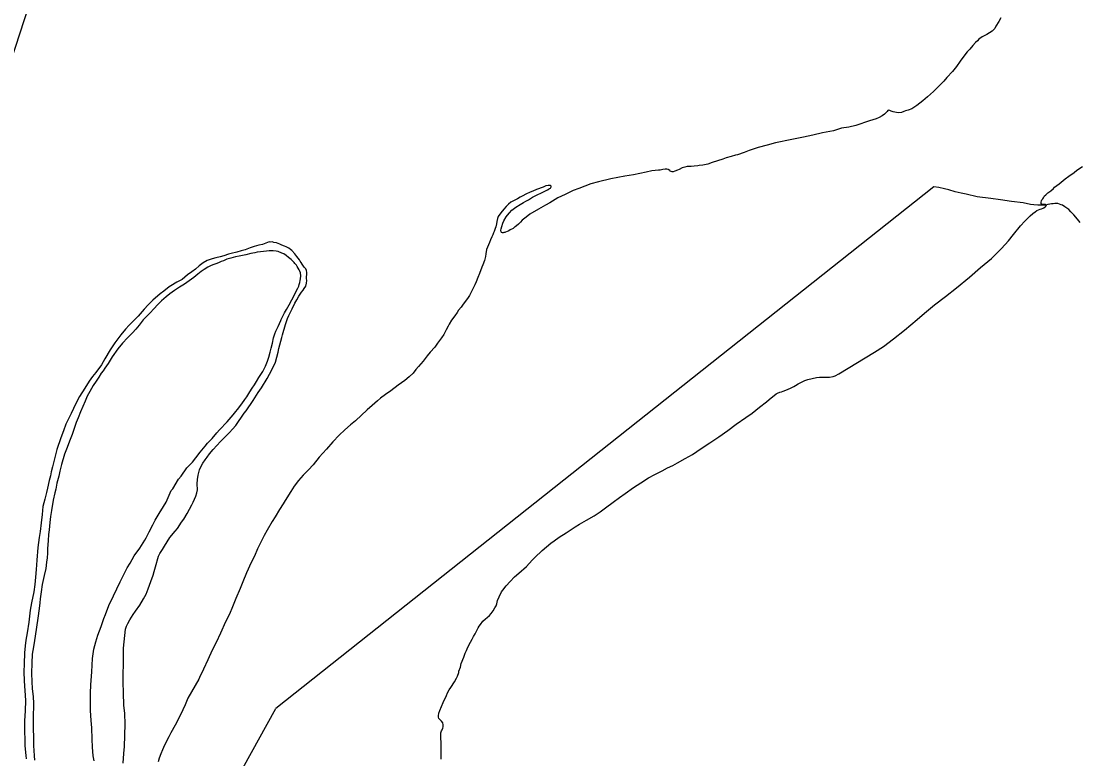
# Model space of a CAD drawing. Extents: x -939622 to -934222, y 1383701 to 1385301.
# Drawn here: x -935854.11 to -935822.96, y 1383834.86 to 1383856.62 of the extents above; entities that cross this region are included whole.
import ezdxf

# ---------------------------------------------------------------- set-up
doc = ezdxf.new("R2010")
doc.units = 0
for name, color, linetype in [('Level 1', 7, 'Continuous'), ('Level 10', 7, 'Continuous'), ('Level 3', 7, 'Continuous'), ('Level 9', 7, 'Continuous')]:
    doc.layers.add(name, color=color, linetype=linetype)

msp = doc.modelspace()

# ---------------------------------------------------------------- linework, layer by layer
at = {"layer": 'Level 1'}
msp.add_lwpolyline([(-935848.184, 1383828.048), (-935848.371, 1383828.724), (-935848.426, 1383828.92), (-935848.508, 1383829.506), (-935848.59, 1383829.833), (-935848.657, 1383830.137), (-935848.781, 1383830.654), (-935848.839, 1383830.901), (-935848.909, 1383831.231), (-935848.943, 1383831.475), (-935848.934, 1383831.763), (-935848.917, 1383831.869), (-935848.812, 1383832.173), (-935848.732, 1383832.308), (-935848.469, 1383832.787), (-935848.314, 1383833.118), (-935848.147, 1383833.434), (-935848.004, 1383833.738), (-935847.813, 1383834.12), (-935847.58, 1383834.581), (-935846.601, 1383836.345)], dxfattribs=at)
at = {"layer": 'Level 10'}
msp.add_lwpolyline([(-935856.507, 1383849.02), (-935853.882, 1383857.053)], dxfattribs=at)
at = {"layer": 'Level 3'}
msp.add_lwpolyline([(-935822.896, 1383850.678), (-935822.972, 1383850.774), (-935823.083, 1383850.906), (-935823.17, 1383850.996), (-935823.233, 1383851.056), (-935823.347, 1383851.143), (-935823.42, 1383851.188), (-935823.456, 1383851.203), (-935823.558, 1383851.236), (-935823.624, 1383851.242), (-935823.642, 1383851.236), (-935823.693, 1383851.23), (-935823.738, 1383851.223), (-935823.789, 1383851.217), (-935823.852, 1383851.205), (-935823.918, 1383851.193), (-935824.002, 1383851.193), (-935824.101, 1383851.187), (-935824.146, 1383851.19), (-935824.266, 1383851.201), (-935824.356, 1383851.207), (-935824.578, 1383851.255), (-935824.917, 1383851.296), (-935825.247, 1383851.344), (-935825.526, 1383851.382), (-935825.934, 1383851.439), (-935826.258, 1383851.51), (-935826.405, 1383851.546), (-935826.579, 1383851.585), (-935826.768, 1383851.636), (-935826.894, 1383851.669), (-935827.066, 1383851.71), (-935827.207, 1383851.731), (-935846.601, 1383836.345)], dxfattribs=at)
at = {"layer": 'Level 9'}
for points in [[(-935825.232, 1383856.709), (-935825.291, 1383856.603), (-935825.378, 1383856.468), (-935825.414, 1383856.399), (-935825.447, 1383856.36), (-935825.489, 1383856.317), (-935825.65, 1383856.221), (-935825.788, 1383856.154), (-935825.878, 1383856.082), (-935825.92, 1383856.04), (-935825.983, 1383855.983), (-935826.06, 1383855.901)], [(-935826.06, 1383855.901), (-935826.15, 1383855.793), (-935826.222, 1383855.712), (-935826.329, 1383855.579), (-935826.431, 1383855.431), (-935826.539, 1383855.278), (-935826.658, 1383855.127), (-935826.826, 1383854.956), (-935826.912, 1383854.844), (-935827.041, 1383854.715), (-935827.217, 1383854.54), (-935827.397, 1383854.38), (-935827.532, 1383854.263), (-935827.711, 1383854.124), (-935827.861, 1383854.03), (-935827.969, 1383853.988), (-935828.044, 1383853.97), (-935828.092, 1383853.949), (-935828.158, 1383853.925), (-935828.239, 1383853.915), (-935828.314, 1383853.921), (-935828.41, 1383853.942), (-935828.47, 1383853.963), (-935828.509, 1383853.984), (-935828.545, 1383853.993), (-935828.569, 1383853.978), (-935828.584, 1383853.954), (-935828.622, 1383853.915), (-935828.667, 1383853.872), (-935828.73, 1383853.827), (-935828.817, 1383853.779), (-935828.907, 1383853.737), (-935829.006, 1383853.703), (-935829.105, 1383853.679), (-935829.509, 1383853.534), (-935829.716, 1383853.492), (-935829.926, 1383853.455), (-935830.163, 1383853.385), (-935830.487, 1383853.322), (-935830.777, 1383853.255), (-935831.053, 1383853.191), (-935831.398, 1383853.127), (-935831.881, 1383853.027), (-935832.12, 1383852.961), (-935832.387, 1383852.891), (-935832.657, 1383852.797), (-935832.804, 1383852.746), (-935833.001, 1383852.676), (-935833.058, 1383852.664), (-935833.181, 1383852.628), (-935833.328, 1383852.582), (-935833.433, 1383852.549), (-935833.739, 1383852.443), (-935833.871, 1383852.401), (-935834.017, 1383852.368), (-935834.125, 1383852.358), (-935834.164, 1383852.352), (-935834.269, 1383852.34), (-935834.362, 1383852.331), (-935834.479, 1383852.325), (-935834.545, 1383852.312), (-935834.626, 1383852.285), (-935834.719, 1383852.243), (-935834.77, 1383852.216), (-935834.839, 1383852.189), (-935834.89, 1383852.173), (-935834.923, 1383852.167), (-935834.977, 1383852.194), (-935834.995, 1383852.209), (-935835.037, 1383852.236), (-935835.079, 1383852.254), (-935835.133, 1383852.254), (-935835.202, 1383852.245), (-935835.28, 1383852.224), (-935835.328, 1383852.218), (-935835.526, 1383852.199), (-935835.685, 1383852.166), (-935836.059, 1383852.084), (-935836.314, 1383852.041), (-935836.728, 1383851.965), (-935837.097, 1383851.881), (-935837.321, 1383851.814), (-935837.672, 1383851.681), (-935837.84, 1383851.618), (-935838.08, 1383851.506), (-935838.292, 1383851.4), (-935838.526, 1383851.261), (-935838.658, 1383851.186), (-935838.867, 1383851.071), (-935839.116, 1383850.92), (-935839.23, 1383850.839), (-935839.34, 1383850.746), (-935839.397, 1383850.691), (-935839.451, 1383850.625), (-935839.508, 1383850.58), (-935839.553, 1383850.55), (-935839.574, 1383850.535), (-935839.613, 1383850.504), (-935839.696, 1383850.462), (-935839.741, 1383850.435), (-935839.759, 1383850.426)], [(-935823.652, 1383851.717), (-935823.517, 1383851.822), (-935823.341, 1383851.964), (-935823.23, 1383852.045), (-935823.074, 1383852.154), (-935822.997, 1383852.22), (-935822.829, 1383852.326)], [(-935839.759, 1383850.426), (-935839.783, 1383850.414), (-935839.834, 1383850.393), (-935839.858, 1383850.384), (-935839.882, 1383850.381), (-935839.906, 1383850.375), (-935839.921, 1383850.375), (-935839.954, 1383850.383), (-935839.966, 1383850.399), (-935839.975, 1383850.447), (-935839.966, 1383850.492), (-935839.943, 1383850.555), (-935839.913, 1383850.657), (-935839.886, 1383850.723), (-935839.811, 1383850.844), (-935839.779, 1383850.892), (-935839.713, 1383850.967), (-935839.647, 1383851.04), (-935839.527, 1383851.13), (-935839.399, 1383851.212), (-935839.309, 1383851.263), (-935839.237, 1383851.305), (-935839.159, 1383851.347), (-935839.036, 1383851.42), (-935838.904, 1383851.495), (-935838.77, 1383851.556), (-935838.68, 1383851.601), (-935838.593, 1383851.64), (-935838.545, 1383851.67), (-935838.539, 1383851.679), (-935838.512, 1383851.694), (-935838.5, 1383851.709), (-935838.485, 1383851.728), (-935838.488, 1383851.746), (-935838.497, 1383851.761), (-935838.506, 1383851.764), (-935838.518, 1383851.767), (-935838.539, 1383851.77), (-935838.551, 1383851.773), (-935838.581, 1383851.769), (-935838.65, 1383851.754), (-935838.728, 1383851.724), (-935838.92, 1383851.646), (-935839.025, 1383851.606), (-935839.109, 1383851.573), (-935839.237, 1383851.51), (-935839.321, 1383851.461), (-935839.399, 1383851.425), (-935839.486, 1383851.377), (-935839.561, 1383851.338), (-935839.678, 1383851.274), (-935839.749, 1383851.217), (-935839.815, 1383851.145), (-935839.887, 1383851.072), (-935839.974, 1383850.964), (-935840.051, 1383850.852), (-935840.069, 1383850.792), (-935840.093, 1383850.702), (-935840.105, 1383850.636), (-935840.12, 1383850.552), (-935840.137, 1383850.5), (-935840.17, 1383850.413), (-935840.185, 1383850.368), (-935840.212, 1383850.311), (-935840.236, 1383850.254), (-935840.278, 1383850.163), (-935840.31, 1383850.088), (-935840.34, 1383850.022), (-935840.397, 1383849.883), (-935840.411, 1383849.751), (-935840.426, 1383849.67), (-935840.456, 1383849.553), (-935840.5, 1383849.429), (-935840.533, 1383849.357), (-935840.605, 1383849.176), (-935840.649, 1383849.053), (-935840.7, 1383848.93), (-935840.739, 1383848.839), (-935840.781, 1383848.761), (-935840.846, 1383848.623), (-935840.894, 1383848.526), (-935840.939, 1383848.469), (-935841.013, 1383848.361), (-935841.082, 1383848.267), (-935841.145, 1383848.183), (-935841.223, 1383848.087), (-935841.261, 1383848.02), (-935841.333, 1383847.927), (-935841.423, 1383847.797), (-935841.491, 1383847.683), (-935841.524, 1383847.623), (-935841.581, 1383847.514), (-935841.653, 1383847.37), (-935841.721, 1383847.274), (-935841.841, 1383847.114), (-935841.922, 1383847.003), (-935842.056, 1383846.849), (-935842.143, 1383846.741), (-935842.265, 1383846.584), (-935842.4, 1383846.427), (-935842.481, 1383846.343)], [(-935837.444, 1383841.902), (-935837.219, 1383842.026), (-935837.049, 1383842.14), (-935836.887, 1383842.261), (-935836.657, 1383842.43), (-935836.474, 1383842.568), (-935836.303, 1383842.686), (-935836.058, 1383842.861), (-935835.845, 1383842.997), (-935835.618, 1383843.144), (-935835.432, 1383843.247), (-935835.213, 1383843.353), (-935835.058, 1383843.437), (-935834.902, 1383843.513), (-935834.77, 1383843.591), (-935834.542, 1383843.712), (-935834.324, 1383843.838), (-935834.066, 1383844.007), (-935833.812, 1383844.176), (-935833.551, 1383844.354), (-935833.285, 1383844.547), (-935833.033, 1383844.731), (-935832.755, 1383844.927), (-935832.566, 1383845.057), (-935832.345, 1383845.232), (-935832.144, 1383845.388), (-935832.067, 1383845.455), (-935831.857, 1383845.62), (-935831.815, 1383845.642), (-935831.746, 1383845.669), (-935831.695, 1383845.687), (-935831.65, 1383845.702), (-935831.521, 1383845.75), (-935831.414, 1383845.802), (-935831.339, 1383845.841), (-935831.288, 1383845.868), (-935831.207, 1383845.916), (-935831.114, 1383845.965), (-935831.009, 1383846.013), (-935830.928, 1383846.046), (-935830.793, 1383846.077), (-935830.671, 1383846.101), (-935830.575, 1383846.113), (-935830.488, 1383846.113), (-935830.398, 1383846.113), (-935830.353, 1383846.114), (-935830.284, 1383846.117), (-935830.179, 1383846.132), (-935830.119, 1383846.15), (-935830.008, 1383846.216), (-935828.96, 1383846.85), (-935828.696, 1383847.019), (-935828.394, 1383847.242), (-935828.071, 1383847.501), (-935827.703, 1383847.812), (-935827.487, 1383848.002), (-935827.188, 1383848.252), (-935826.865, 1383848.493), (-935826.544, 1383848.746), (-935826.158, 1383849.069), (-935825.829, 1383849.346), (-935825.506, 1383849.614), (-935825.21, 1383849.91), (-935825.012, 1383850.138), (-935824.86, 1383850.328), (-935824.657, 1383850.581), (-935824.531, 1383850.714), (-935824.429, 1383850.813), (-935824.37, 1383850.87), (-935824.286, 1383850.94), (-935824.226, 1383850.988), (-935824.175, 1383851.027), (-935824.121, 1383851.051), (-935824.07, 1383851.069), (-935824.034, 1383851.085), (-935823.989, 1383851.103), (-935823.971, 1383851.109), (-935823.926, 1383851.136), (-935823.914, 1383851.148), (-935823.899, 1383851.169), (-935823.891, 1383851.187), (-935823.903, 1383851.202), (-935823.918, 1383851.205), (-935823.948, 1383851.211), (-935823.969, 1383851.208), (-935823.987, 1383851.205), (-935824.005, 1383851.208), (-935824.026, 1383851.214), (-935824.047, 1383851.229), (-935824.05, 1383851.259), (-935824.047, 1383851.277), (-935824.035, 1383851.313), (-935824.023, 1383851.343), (-935823.999, 1383851.376), (-935823.978, 1383851.409), (-935823.942, 1383851.461), (-935823.909, 1383851.491), (-935823.844, 1383851.548), (-935823.76, 1383851.608), (-935823.679, 1383851.681), (-935823.652, 1383851.717)], [(-935846.042, 1383849.749), (-935846.135, 1383849.854), (-935846.168, 1383849.884), (-935846.219, 1383849.923), (-935846.3, 1383849.962), (-935846.354, 1383849.977), (-935846.432, 1383850.007), (-935846.492, 1383850.034), (-935846.582, 1383850.076), (-935846.66, 1383850.091), (-935846.714, 1383850.103), (-935846.771, 1383850.1), (-935846.804, 1383850.103), (-935846.996, 1383850.033), (-935847.107, 1383850.012), (-935847.248, 1383849.97), (-935847.359, 1383849.93), (-935847.506, 1383849.873), (-935847.623, 1383849.843), (-935847.755, 1383849.806), (-935847.919, 1383849.761), (-935847.997, 1383849.74), (-935848.135, 1383849.694), (-935848.243, 1383849.664), (-935848.372, 1383849.631), (-935848.48, 1383849.606), (-935848.627, 1383849.552), (-935848.752, 1383849.486), (-935848.869, 1383849.395), (-935848.974, 1383849.305), (-935849.079, 1383849.226), (-935849.213, 1383849.13), (-935849.369, 1383848.997), (-935849.528, 1383848.922), (-935849.704, 1383848.807), (-935849.752, 1383848.78), (-935849.911, 1383848.653), (-935850.013, 1383848.575), (-935850.231, 1383848.382), (-935850.369, 1383848.246), (-935850.491, 1383848.123), (-935850.668, 1383847.912), (-935850.817, 1383847.761), (-935850.931, 1383847.653), (-935851.036, 1383847.535), (-935851.179, 1383847.361), (-935851.353, 1383847.132), (-935851.49, 1383846.921), (-935851.642, 1383846.659), (-935851.747, 1383846.479), (-935851.914, 1383846.256), (-935852.013, 1383846.132), (-935852.105, 1383845.994), (-935852.237, 1383845.792), (-935852.389, 1383845.548), (-935852.497, 1383845.343), (-935852.568, 1383845.187), (-935852.64, 1383845.048), (-935852.72, 1383844.883), (-935852.792, 1383844.729), (-935852.866, 1383844.534), (-935852.944, 1383844.326), (-935853.057, 1383843.98), (-935853.152, 1383843.628), (-935853.187, 1383843.469), (-935853.223, 1383843.327), (-935853.246, 1383843.207), (-935853.282, 1383843.071), (-935853.335, 1383842.843), (-935853.365, 1383842.716), (-935853.416, 1383842.518), (-935853.475, 1383842.298), (-935853.492, 1383842.067), (-935853.519, 1383841.817), (-935853.548, 1383841.564), (-935853.577, 1383841.387), (-935853.622, 1383841.095), (-935853.651, 1383840.719), (-935853.671, 1383840.445), (-935853.688, 1383840.217), (-935853.712, 1383840.003), (-935853.741, 1383839.787), (-935853.809, 1383839.459), (-935853.85, 1383839.239), (-935853.891, 1383838.89), (-935853.939, 1383838.577), (-935853.974, 1383838.358), (-935853.994, 1383838.192), (-935854.015, 1383837.988), (-935854.026, 1383837.663), (-935854.031, 1383837.428), (-935854.025, 1383837.155), (-935853.984, 1383836.574), (-935853.992, 1383836.277), (-935854.009, 1383835.982), (-935854.015, 1383835.675), (-935854.002, 1383835.42), (-935854.001, 1383835.239), (-935853.971, 1383834.96), (-935853.961, 1383834.854)], [(-935851.088, 1383835.019), (-935851.062, 1383835.218), (-935851.048, 1383835.876), (-935851.061, 1383836.192), (-935851.083, 1383836.442), (-935851.096, 1383836.808), (-935851.109, 1383837.115), (-935851.101, 1383837.392), (-935851.095, 1383837.611), (-935851.096, 1383837.732), (-935851.096, 1383837.852), (-935851.091, 1383838.123), (-935851.041, 1383838.682), (-935851.005, 1383838.772), (-935850.964, 1383838.854), (-935850.907, 1383838.959), (-935850.811, 1383839.113), (-935850.74, 1383839.218), (-935850.617, 1383839.393), (-935850.504, 1383839.576), (-935850.429, 1383839.715), (-935850.373, 1383839.871), (-935850.292, 1383840.085), (-935850.224, 1383840.272), (-935850.188, 1383840.38), (-935850.155, 1383840.518), (-935850.06, 1383840.84), (-935850.022, 1383840.912), (-935849.95, 1383841.03), (-935849.89, 1383841.132), (-935849.732, 1383841.385), (-935849.573, 1383841.572), (-935849.508, 1383841.65), (-935849.382, 1383841.84), (-935849.316, 1383841.93), (-935849.218, 1383842.093), (-935849.078, 1383842.349), (-935849.042, 1383842.427), (-935849, 1383842.517), (-935848.964, 1383842.605), (-935848.935, 1383842.707), (-935848.917, 1383842.791), (-935848.92, 1383842.965), (-935848.912, 1383843.098), (-935848.897, 1383843.221), (-935848.876, 1383843.308), (-935848.853, 1383843.378), (-935848.808, 1383843.489), (-935848.757, 1383843.582), (-935848.691, 1383843.679), (-935848.632, 1383843.757), (-935848.557, 1383843.856), (-935848.452, 1383843.983), (-935848.345, 1383844.1), (-935848.234, 1383844.215), (-935848.159, 1383844.293), (-935848.063, 1383844.39), (-935847.971, 1383844.483), (-935847.887, 1383844.585), (-935847.788, 1383844.685), (-935847.543, 1383845.052), (-935847.484, 1383845.124), (-935847.277, 1383845.426), (-935847.125, 1383845.66), (-935847.024, 1383845.805), (-935846.856, 1383846.079), (-935846.719, 1383846.329), (-935846.618, 1383846.561), (-935846.54, 1383846.849), (-935846.514, 1383846.961), (-935846.431, 1383847.289), (-935846.404, 1383847.364), (-935846.318, 1383847.671), (-935846.258, 1383847.845), (-935846.22, 1383847.933), (-935846.187, 1383848.017), (-935846.121, 1383848.134), (-935846.047, 1383848.294), (-935845.99, 1383848.399), (-935845.924, 1383848.508), (-935845.873, 1383848.595), (-935845.846, 1383848.622), (-935845.799, 1383848.685), (-935845.766, 1383848.727), (-935845.724, 1383848.8), (-935845.7, 1383848.89), (-935845.694, 1383848.962), (-935845.701, 1383849.025), (-935845.704, 1383849.073), (-935845.695, 1383849.14), (-935845.695, 1383849.2), (-935845.704, 1383849.257), (-935845.725, 1383849.308), (-935845.756, 1383849.35), (-935845.789, 1383849.392), (-935845.828, 1383849.446), (-935845.858, 1383849.5), (-935845.885, 1383849.536), (-935845.906, 1383849.578), (-935845.984, 1383849.674), (-935846.042, 1383849.749)], [(-935849.834, 1383842.428), (-935849.691, 1383842.769), (-935849.646, 1383842.823), (-935849.473, 1383843.106), (-935849.395, 1383843.196), (-935849.225, 1383843.44), (-935849.066, 1383843.612), (-935848.965, 1383843.732), (-935848.833, 1383843.907), (-935848.693, 1383844.076), (-935848.621, 1383844.166), (-935848.483, 1383844.311), (-935848.343, 1383844.47), (-935848.262, 1383844.561), (-935848.044, 1383844.799), (-935847.858, 1383845), (-935847.786, 1383845.1), (-935847.733, 1383845.166), (-935847.604, 1383845.326), (-935847.52, 1383845.452), (-935847.461, 1383845.533), (-935847.371, 1383845.678), (-935847.302, 1383845.792), (-935847.237, 1383845.892), (-935847.177, 1383845.988), (-935847.105, 1383846.106), (-935846.992, 1383846.286), (-935846.911, 1383846.443), (-935846.849, 1383846.587), (-935846.807, 1383846.702), (-935846.768, 1383846.855), (-935846.742, 1383846.972), (-935846.706, 1383847.123), (-935846.671, 1383847.276), (-935846.632, 1383847.394), (-935846.602, 1383847.472), (-935846.54, 1383847.613), (-935846.453, 1383847.791), (-935846.447, 1383847.812), (-935846.385, 1383847.938), (-935846.346, 1383848.008), (-935846.286, 1383848.116), (-935846.211, 1383848.248), (-935846.131, 1383848.399), (-935846.083, 1383848.486), (-935846.035, 1383848.592), (-935845.958, 1383848.742), (-935845.925, 1383848.802), (-935845.913, 1383848.844), (-935845.895, 1383848.905), (-935845.886, 1383848.962), (-935845.878, 1383849.019), (-935845.872, 1383849.109), (-935845.881, 1383849.193), (-935845.893, 1383849.238), (-935845.914, 1383849.283), (-935845.972, 1383849.38), (-935845.999, 1383849.419), (-935846.041, 1383849.467), (-935846.068, 1383849.497), (-935846.104, 1383849.533), (-935846.155, 1383849.584), (-935846.227, 1383849.647), (-935846.296, 1383849.701), (-935846.372, 1383849.749), (-935846.426, 1383849.776), (-935846.537, 1383849.821), (-935846.6, 1383849.835), (-935846.687, 1383849.844), (-935846.771, 1383849.844), (-935846.804, 1383849.844), (-935846.885, 1383849.835), (-935846.966, 1383849.823), (-935847.062, 1383849.808), (-935847.155, 1383849.798), (-935847.221, 1383849.786), (-935847.343, 1383849.759), (-935847.49, 1383849.719), (-935847.682, 1383849.686), (-935847.796, 1383849.662), (-935847.934, 1383849.622), (-935848.045, 1383849.592), (-935848.144, 1383849.55), (-935848.213, 1383849.526), (-935848.3, 1383849.486), (-935848.377, 1383849.456), (-935848.464, 1383849.432), (-935848.527, 1383849.402), (-935848.611, 1383849.359), (-935848.713, 1383849.29), (-935848.803, 1383849.23), (-935848.902, 1383849.154), (-935849.024, 1383849.058), (-935849.3, 1383848.862), (-935849.449, 1383848.765), (-935849.593, 1383848.675), (-935849.731, 1383848.569), (-935849.833, 1383848.485), (-935849.973, 1383848.364), (-935850.096, 1383848.247), (-935850.189, 1383848.145)], [(-935850.189, 1383848.145), (-935850.32, 1383848.006), (-935850.401, 1383847.922), (-935850.512, 1383847.804), (-935850.631, 1383847.648), (-935850.733, 1383847.533), (-935850.828, 1383847.422), (-935850.975, 1383847.274), (-935851.122, 1383847.12), (-935851.262, 1383846.949), (-935851.432, 1383846.711), (-935851.546, 1383846.515), (-935851.644, 1383846.38), (-935851.695, 1383846.304), (-935851.749, 1383846.229), (-935851.824, 1383846.115), (-935851.904, 1383845.997), (-935851.985, 1383845.865), (-935852.09, 1383845.696), (-935852.164, 1383845.552), (-935852.227, 1383845.41), (-935852.295, 1383845.248), (-935852.364, 1383845.091), (-935852.435, 1383844.916), (-935852.489, 1383844.775), (-935852.531, 1383844.658), (-935852.608, 1383844.429), (-935852.685, 1383844.224), (-935852.757, 1383844.038), (-935852.831, 1383843.845), (-935852.923, 1383843.538), (-935852.971, 1383843.34), (-935853.006, 1383843.198), (-935853.06, 1383842.985), (-935853.086, 1383842.81), (-935853.116, 1383842.702), (-935853.17, 1383842.491), (-935853.22, 1383842.187), (-935853.249, 1383842.004), (-935853.27, 1383841.832), (-935853.287, 1383841.616), (-935853.302, 1383841.475), (-935853.316, 1383841.294), (-935853.331, 1383841.053), (-935853.339, 1383840.924), (-935853.348, 1383840.783), (-935853.362, 1383840.656), (-935853.389, 1383840.476), (-935853.436, 1383840.262), (-935853.493, 1383839.998), (-935853.525, 1383839.784), (-935853.548, 1383839.582), (-935853.563, 1383839.462), (-935853.572, 1383839.369), (-935853.607, 1383839.08), (-935853.669, 1383838.671), (-935853.719, 1383838.349), (-935853.745, 1383838.166), (-935853.79, 1383837.949), (-935853.801, 1383837.678), (-935853.812, 1383837.381), (-935853.8, 1383837.131), (-935853.79, 1383836.936), (-935853.762, 1383836.683), (-935853.753, 1383836.503), (-935853.749, 1383836.358), (-935853.758, 1383836.184), (-935853.757, 1383835.994), (-935853.757, 1383835.727), (-935853.753, 1383835.513), (-935853.746, 1383835.24), (-935853.74, 1383835.104), (-935853.731, 1383834.945), (-935853.718, 1383834.819)], [(-935842.481, 1383846.343), (-935842.558, 1383846.238), (-935842.678, 1383846.123), (-935842.798, 1383846.021), (-935843.001, 1383845.876), (-935843.214, 1383845.716), (-935843.372, 1383845.604), (-935843.516, 1383845.493), (-935843.609, 1383845.421), (-935843.767, 1383845.276), (-935843.917, 1383845.149), (-935844.255, 1383844.827), (-935844.402, 1383844.712), (-935844.569, 1383844.565), (-935844.737, 1383844.408), (-935844.928, 1383844.209), (-935845.111, 1383843.995), (-935845.323, 1383843.754), (-935845.508, 1383843.531), (-935845.646, 1383843.384), (-935845.802, 1383843.221), (-935845.933, 1383843.07), (-935846.062, 1383842.896), (-935846.163, 1383842.745), (-935846.333, 1383842.477), (-935846.393, 1383842.378), (-935846.498, 1383842.209), (-935846.62, 1383841.999), (-935846.71, 1383841.86), (-935846.856, 1383841.601), (-935846.948, 1383841.448), (-935847.035, 1383841.273), (-935847.148, 1383841.05), (-935847.238, 1383840.834), (-935847.33, 1383840.65), (-935847.467, 1383840.349), (-935847.581, 1383840.081), (-935847.658, 1383839.882), (-935847.783, 1383839.591), (-935847.881, 1383839.338), (-935847.974, 1383839.127), (-935848.084, 1383838.895), (-935848.239, 1383838.561), (-935848.365, 1383838.29), (-935848.478, 1383838.065), (-935848.606, 1383837.776), (-935848.734, 1383837.502), (-935848.857, 1383837.258), (-935848.874, 1383837.207), (-935849.197, 1383836.65), (-935849.277, 1383836.454), (-935849.414, 1383836.159), (-935849.57, 1383835.852), (-935849.698, 1383835.626), (-935849.764, 1383835.506), (-935849.877, 1383835.277), (-935849.913, 1383835.196), (-935849.946, 1383835.127), (-935849.996, 1383835.006), (-935850.041, 1383834.874), (-935850.077, 1383834.772)], [(-935851.963, 1383834.798), (-935851.991, 1383834.945), (-935852.012, 1383835.204), (-935852.019, 1383835.441), (-935852.026, 1383835.772), (-935852.045, 1383835.992), (-935852.066, 1383836.283), (-935852.07, 1383836.563), (-935852.071, 1383836.792), (-935852.06, 1383837.041), (-935852.028, 1383837.429), (-935852.019, 1383837.625), (-935852.005, 1383837.817), (-935851.969, 1383838.091), (-935851.916, 1383838.314), (-935851.857, 1383838.506), (-935851.755, 1383838.759), (-935851.672, 1383839), (-935851.63, 1383839.111), (-935851.526, 1383839.382), (-935851.392, 1383839.668), (-935851.294, 1383839.876), (-935851.195, 1383840.074), (-935851.076, 1383840.312), (-935850.989, 1383840.487), (-935850.903, 1383840.631), (-935850.777, 1383840.848), (-935850.61, 1383841.068), (-935850.47, 1383841.312), (-935850.428, 1383841.381), (-935850.335, 1383841.555), (-935850.234, 1383841.763), (-935850.162, 1383841.902), (-935850.04, 1383842.094), (-935849.917, 1383842.299), (-935849.834, 1383842.428)], [(-935841.732, 1383834.848), (-935841.733, 1383835.103), (-935841.733, 1383835.362), (-935841.737, 1383835.446), (-935841.737, 1383835.545), (-935841.737, 1383835.627), (-935841.719, 1383835.687), (-935841.704, 1383835.711), (-935841.683, 1383835.762), (-935841.672, 1383835.807), (-935841.669, 1383835.864), (-935841.687, 1383835.924), (-935841.723, 1383835.972), (-935841.756, 1383835.999), (-935841.783, 1383836.026), (-935841.798, 1383836.047), (-935841.813, 1383836.089), (-935841.81, 1383836.123), (-935841.799, 1383836.21), (-935841.769, 1383836.288), (-935841.674, 1383836.523), (-935841.578, 1383836.727), (-935841.542, 1383836.809), (-935841.492, 1383836.89), (-935841.447, 1383836.959), (-935841.339, 1383837.134), (-935841.283, 1383837.239), (-935841.247, 1383837.299), (-935841.214, 1383837.408), (-935841.208, 1383837.447), (-935841.166, 1383837.564), (-935841.143, 1383837.667), (-935841.062, 1383837.859), (-935841.021, 1383837.977), (-935840.988, 1383838.055), (-935840.946, 1383838.148), (-935840.866, 1383838.296), (-935840.818, 1383838.392), (-935840.776, 1383838.47), (-935840.728, 1383838.545), (-935840.645, 1383838.723), (-935840.612, 1383838.774), (-935840.57, 1383838.822), (-935840.501, 1383838.919), (-935840.423, 1383838.985), (-935840.379, 1383839.027), (-935840.307, 1383839.088), (-935840.262, 1383839.145), (-935840.199, 1383839.226), (-935840.145, 1383839.313), (-935840.113, 1383839.368), (-935840.095, 1383839.431), (-935840.068, 1383839.524), (-935840.026, 1383839.638), (-935839.952, 1383839.78), (-935839.916, 1383839.834), (-935839.82, 1383839.964), (-935839.698, 1383840.09), (-935839.569, 1383840.223), (-935839.443, 1383840.337), (-935839.219, 1383840.53), (-935839.045, 1383840.717), (-935838.968, 1383840.795), (-935838.752, 1383841), (-935838.495, 1383841.217), (-935838.402, 1383841.284), (-935838.255, 1383841.398), (-935838.049, 1383841.528), (-935837.782, 1383841.703), (-935837.651, 1383841.784), (-935837.444, 1383841.902)], [(-935851.108, 1383834.733), (-935851.088, 1383835.019)]]:
    msp.add_lwpolyline(points, dxfattribs=at)

doc.saveas('drawing.dxf')
